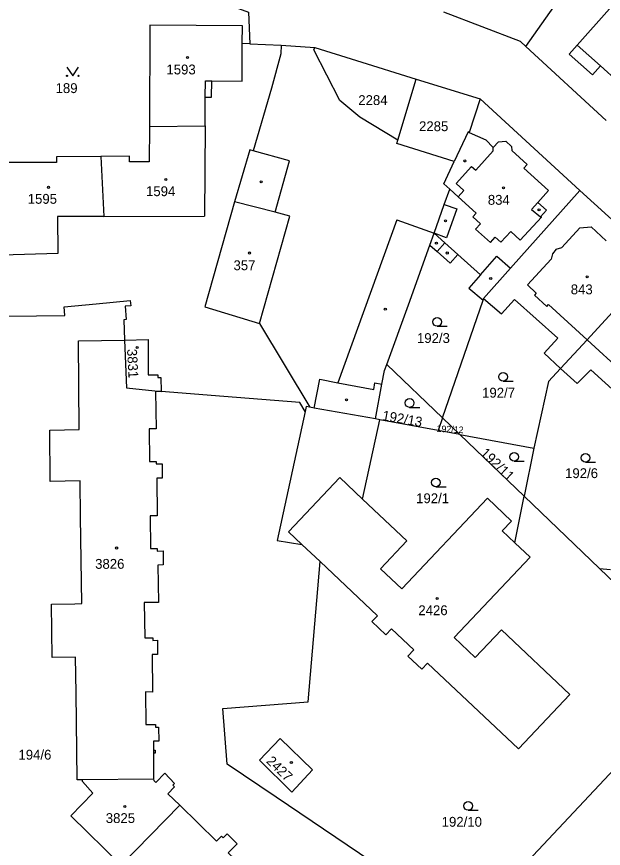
# Model space of a CAD drawing. Extents: x -679220 to -673243, y -1075091 to -1066557.
# Drawn here: x -676560.1 to -676458.8, y -1071108.5 to -1070964.9 of the extents above; entities that cross this region are included whole.
import ezdxf

# ---------------------------------------------------------------- set-up
doc = ezdxf.new("R2010")
doc.units = 0
for name, color, linetype in [('Hranice parcel', 7, 'Continuous'), ('Parcelní čísla', 7, 'Continuous'), ('Vnitřní kresba', 7, 'Continuous'), ('Značky budov', 7, 'Continuous'), ('Značky kultur', 7, 'Continuous')]:
    doc.layers.add(name, color=color, linetype=linetype)

msp = doc.modelspace()

# ---------------------------------------------------------------- linework, layer by layer
at = {"layer": 'Hranice parcel'}
for p, q in [((-676519.86, -1070969.53), (-676521.16, -1070969.47)), ((-676519.86, -1070969.53), (-676514.46, -1070969.78)), ((-676514.46, -1070969.78), (-676508.66, -1070970.16)), ((-676458.31, -1070982.77), (-676472.18, -1070970.03)), ((-676494.28, -1070986.16), (-676491.15, -1070975.67)), ((-676491.15, -1070975.67), (-676480.1, -1070979.03)), ((-676480.1, -1070979.03), (-676462.89, -1070994.88)), ((-676462.89, -1070994.88), (-676449.36, -1071007.18)), ((-676479.59, -1071013.83), (-676479.49, -1071013.54)), ((-676486.58, -1071034.16), (-676479.59, -1071013.83)), ((-676496.21, -1071024.93), (-676486.58, -1071034.16)), ((-676500.39, -1071048.18), (-676497.4, -1071034.46)), ((-676497.4, -1071034.46), (-676498.18, -1071034.32)), ((-676487.33, -1071036.32), (-676497.4, -1071034.46)), ((-676486.58, -1071034.16), (-676487.33, -1071036.32)), ((-676486.58, -1071034.16), (-676483.62, -1071037)), ((-676483.62, -1071037), (-676487.33, -1071036.32)), ((-676472.49, -1071047.67), (-676483.62, -1071037)), ((-676483.62, -1071037), (-676470.82, -1071039.36)), ((-676470.82, -1071039.36), (-676472.49, -1071047.67)), ((-676474.11, -1071055.7), (-676472.49, -1071047.67)), ((-676472.49, -1071047.67), (-676459.45, -1071060.17)), ((-676448.46, -1071070.7), (-676459.45, -1071060.17)), ((-676459.45, -1071060.17), (-676457.6, -1071060.32)), ((-676536.48, -1071096.51), (-676548.73, -1071096.62)), ((-676531.96, -1071101.03), (-676542.05, -1071111.37))]:
    msp.add_line(p, q, dxfattribs=at)
for points in [[(-676456.25, -1070976.13), (-676445.27, -1070963.96), (-676434.54, -1070952), (-676441.82, -1070945.47), (-676452.62, -1070957.68), (-676463.32, -1070969.78), (-676464.7, -1070971.33), (-676460.71, -1070974.92), (-676459.31, -1070973.37), (-676456.25, -1070976.13)], [(-676472.18, -1070970.03), (-676466.01, -1070961.12), (-676462.6, -1070956.14), (-676459.83, -1070952.1)], [(-676560.2, -1070961.71), (-676559.92, -1070961.7), (-676525.45, -1070962.13), (-676520.06, -1070964.08), (-676519.86, -1070969.53)], [(-676472.18, -1070970.03), (-676473.13, -1070969.15), (-676486.36, -1070964.11)], [(-676521.16, -1070969.47), (-676521.15, -1070966.47), (-676537.14, -1070966.34), (-676537.21, -1070983.85)], [(-676537.21, -1070983.85), (-676527.58, -1070983.71), (-676527.56, -1070978.78), (-676526.46, -1070978.78), (-676526.44, -1070975.94), (-676521.17, -1070976), (-676521.16, -1070969.47)], [(-676514.46, -1070969.78), (-676514.5, -1070971.29), (-676516.14, -1070977.22), (-676519.28, -1070988.05), (-676519.85, -1070987.87), (-676522.5, -1070996.83), (-676527.65, -1071014.94), (-676518.19, -1071017.83), (-676509.48, -1071032.31)], [(-676494.28, -1070986.16), (-676500.88, -1070982.2), (-676504.29, -1070979.34), (-676508.79, -1070970.59), (-676508.66, -1070970.16)], [(-676508.66, -1070970.16), (-676501.46, -1070972.41), (-676491.15, -1070975.67)], [(-676480.1, -1070979.03), (-676481.99, -1070984.84), (-676482.15, -1070984.77), (-676484.55, -1070989.85)], [(-676537.21, -1070983.85), (-676537.23, -1070989.92), (-676540.62, -1070989.95), (-676540.64, -1070988.93), (-676545.59, -1070988.98)], [(-676484.55, -1070989.85), (-676494.46, -1070986.77), (-676494.28, -1070986.16)], [(-676545.59, -1070988.98), (-676553.26, -1070989.05), (-676553.26, -1070990.06), (-676562.48, -1070990.07), (-676562.65, -1071006.03)], [(-676545.59, -1070988.98), (-676545.08, -1070999.34), (-676553.08, -1070999.36), (-676553.03, -1071005.77), (-676562.65, -1071006.03)], [(-676488.77, -1071004.3), (-676488.05, -1071002.27), (-676486.28, -1070997.3), (-676485.33, -1070994.65), (-676486.37, -1070993.7), (-676484.55, -1070989.85)], [(-676479.49, -1071013.54), (-676474.82, -1071008.29), (-676462.89, -1070994.88)], [(-676496.21, -1071024.93), (-676492.46, -1071014.64), (-676488.77, -1071004.3)], [(-676488.77, -1071004.3), (-676487.52, -1071005.4), (-676485.26, -1071007.4), (-676483.94, -1071005.9), (-676480.03, -1071009.43), (-676482.02, -1071011.73), (-676479.59, -1071013.83)], [(-676449.36, -1071007.18), (-676451.57, -1071009.75), (-676461.6, -1071020.67), (-676466.24, -1071025.62)], [(-676479.49, -1071013.54), (-676476.41, -1071016.16), (-676474.13, -1071013.7), (-676466.66, -1071020.37), (-676469.05, -1071022.94), (-676466.24, -1071025.62)], [(-676567.55, -1071023.82), (-676561.74, -1071024.18), (-676561.6, -1071016.58), (-676551.83, -1071016.48), (-676551.89, -1071014.96), (-676546.38, -1071014.44), (-676540.53, -1071013.86), (-676540.41, -1071014.82), (-676541.41, -1071014.87), (-676541.19, -1071017.16), (-676541.63, -1071017.21), (-676541.49, -1071020.7)], [(-676548.73, -1071096.62), (-676549.65, -1071096.63), (-676549.87, -1071081.59), (-676549.95, -1071075.45), (-676553.98, -1071075.49), (-676554.1, -1071066.3), (-676550.06, -1071066.26), (-676548.86, -1071066.18), (-676549.07, -1071051.22), (-676549.16, -1071044.99), (-676554.31, -1071045.11), (-676554.4, -1071036.25), (-676549.32, -1071036.17), (-676549.44, -1071020.83), (-676541.49, -1071020.7)], [(-676541.49, -1071020.7), (-676537.4, -1071020.63), (-676537.4, -1071026.72), (-676535.74, -1071026.68), (-676535.72, -1071027.14), (-676535.21, -1071027.14), (-676535.19, -1071029.56)], [(-676541.49, -1071020.7), (-676541.14, -1071028.98), (-676535.19, -1071029.56)], [(-676498.18, -1071034.32), (-676497.04, -1071028.31), (-676496.6, -1071025.98), (-676496.21, -1071024.93)], [(-676466.24, -1071025.62), (-676468.31, -1071027.88), (-676470.82, -1071039.36)], [(-676466.24, -1071025.62), (-676463.31, -1071028.19), (-676460.98, -1071025.82), (-676453.54, -1071032.59), (-676455.86, -1071034.94), (-676451.72, -1071039.02)], [(-676535.19, -1071029.56), (-676536.13, -1071029.57), (-676536.05, -1071036.03), (-676537.24, -1071036.05), (-676537.16, -1071041.69), (-676536.05, -1071041.67), (-676536.03, -1071042.1), (-676535.01, -1071042.07), (-676534.99, -1071044.54), (-676535.91, -1071044.55), (-676535.86, -1071051.04), (-676537.07, -1071051.05), (-676537.01, -1071056.72), (-676535.84, -1071056.71), (-676535.83, -1071057.13), (-676534.82, -1071057.12), (-676534.8, -1071059.54), (-676535.72, -1071059.55), (-676535.64, -1071066.02), (-676538.08, -1071066.03), (-676538, -1071072.14), (-676536.58, -1071072.12), (-676536.58, -1071072.56), (-676535.81, -1071072.53), (-676535.79, -1071075), (-676536.75, -1071075.01), (-676536.64, -1071081.49), (-676537.88, -1071081.47), (-676537.8, -1071087.09), (-676536.17, -1071087.09), (-676536.17, -1071087.57), (-676535.61, -1071087.55), (-676535.57, -1071089.99), (-676536.5, -1071089.99), (-676536.49, -1071091.54), (-676536.19, -1071091.54), (-676536.19, -1071092.04), (-676536.49, -1071092.05), (-676536.48, -1071096.51)], [(-676509.48, -1071032.31), (-676510.15, -1071032.19), (-676510.32, -1071033.02), (-676511.25, -1071031.48), (-676524.32, -1071030.42), (-676535.19, -1071029.56)], [(-676498.18, -1071034.32), (-676508.75, -1071032.44), (-676509.48, -1071032.31)], [(-676507.74, -1071058.94), (-676510.86, -1071056), (-676513.18, -1071053.8), (-676504.34, -1071044.44), (-676500.39, -1071048.18)], [(-676474.11, -1071055.7), (-676476.28, -1071053.66), (-676474.66, -1071051.95), (-676478.81, -1071048.03), (-676493.59, -1071063.68), (-676497.31, -1071060.18), (-676492.77, -1071055.37), (-676500.39, -1071048.18)], [(-676507.74, -1071058.94), (-676497.81, -1071068.3), (-676498.77, -1071069.32), (-676496.37, -1071071.59), (-676495.41, -1071070.58), (-676491.55, -1071074.22), (-676492.55, -1071075.28), (-676490.15, -1071077.54), (-676489.15, -1071076.48), (-676473.45, -1071091.3), (-676464.6, -1071081.9), (-676476.42, -1071070.73), (-676480.92, -1071075.51), (-676484.57, -1071072.07), (-676471.47, -1071058.19), (-676474.11, -1071055.7)], [(-676496.82, -1071112.13), (-676515.29, -1071099.61), (-676523.78, -1071093.92), (-676524.52, -1071084.32), (-676509.8, -1071083.17), (-676507.74, -1071058.94)], [(-676441.05, -1071077.89), (-676482.39, -1071121.91), (-676496.82, -1071112.13)], [(-676518.2, -1071093.25), (-676512.62, -1071098.75), (-676509.03, -1071094.92), (-676514.62, -1071089.53), (-676518.2, -1071093.25)], [(-676536.48, -1071096.51), (-676536.44, -1071096.77), (-676536.08, -1071097.11), (-676534.55, -1071095.51), (-676532.87, -1071097.26), (-676533.15, -1071097.55), (-676532.85, -1071097.83), (-676534.02, -1071099.04), (-676531.96, -1071101.03)], [(-676542.05, -1071111.37), (-676550.74, -1071102.84), (-676546.98, -1071098.96), (-676548.74, -1071096.92), (-676548.73, -1071096.62)], [(-676531.96, -1071101.03), (-676525.59, -1071107.23), (-676524.75, -1071106.36), (-676524.45, -1071106.66), (-676523.8, -1071105.99), (-676522.05, -1071107.69), (-676523.57, -1071109.27), (-676519.07, -1071113.59)]]:
    msp.add_lwpolyline(points, dxfattribs=at)
at = {"layer": 'Vnitřní kresba'}
for p, q in [((-676463.32, -1070969.78), (-676459.31, -1070973.37)), ((-676527.56, -1070978.78), (-676527.54, -1070975.93)), ((-676527.54, -1070975.93), (-676526.44, -1070975.94)), ((-676527.58, -1070983.71), (-676527.68, -1070999.31)), ((-676481.99, -1070984.84), (-676479.11, -1070986.1)), ((-676479.11, -1070986.1), (-676477.82, -1070987.45)), ((-676477.82, -1070987.45), (-676476.94, -1070986.47)), ((-676476.94, -1070986.47), (-676475.63, -1070986.38)), ((-676475.63, -1070986.38), (-676474.67, -1070987.26)), ((-676477.83, -1070988.05), (-676477.82, -1070987.45)), ((-676474.67, -1070987.26), (-676474.64, -1070987.97)), ((-676513, -1070989.74), (-676519.28, -1070988.05)), ((-676480.84, -1070991.39), (-676477.83, -1070988.05)), ((-676474.64, -1070987.97), (-676471.98, -1070990.41)), ((-676515.5, -1070998.59), (-676513, -1070989.74)), ((-676484.24, -1070993.66), (-676481.58, -1070990.72)), ((-676481.58, -1070990.72), (-676480.84, -1070991.39)), ((-676471.98, -1070990.41), (-676472.54, -1070991.03)), ((-676472.54, -1070991.03), (-676468.29, -1070994.86)), ((-676482.93, -1070994.85), (-676484.24, -1070993.66)), ((-676485.33, -1070994.65), (-676483.91, -1070995.95)), ((-676483.91, -1070995.95), (-676482.93, -1070994.85)), ((-676468.29, -1070994.86), (-676470.15, -1070996.95)), ((-676480.77, -1070998.79), (-676483.91, -1070995.95)), ((-676515.5, -1070998.59), (-676522.5, -1070996.83)), ((-676486.28, -1070997.3), (-676484.12, -1070998.07)), ((-676470.15, -1070996.95), (-676471.2, -1070998.13)), ((-676468.64, -1070998.28), (-676470.15, -1070996.95)), ((-676545.08, -1070999.34), (-676527.68, -1070999.31)), ((-676518.19, -1071017.83), (-676512.96, -1070999.3)), ((-676512.96, -1070999.3), (-676515.5, -1070998.59)), ((-676484.12, -1070998.07), (-676485.9, -1071003.07)), ((-676481.37, -1070999.44), (-676480.77, -1070998.79)), ((-676480.05, -1071000.63), (-676481.37, -1070999.44)), ((-676471.2, -1070998.13), (-676469.64, -1070999.4)), ((-676469.64, -1070999.4), (-676468.64, -1070998.28)), ((-676469.64, -1070999.4), (-676469.52, -1070999.51)), ((-676494.47, -1070999.94), (-676504.67, -1071028.06)), ((-676494.47, -1070999.94), (-676488.05, -1071002.27)), ((-676480.88, -1071001.55), (-676480.05, -1071000.63)), ((-676469.52, -1070999.51), (-676473.17, -1071003.47)), ((-676488.05, -1071002.27), (-676486.2, -1071003.9)), ((-676485.9, -1071003.07), (-676488.05, -1071002.27)), ((-676478.32, -1071003.86), (-676480.88, -1071001.55)), ((-676476.53, -1071003.79), (-676474.77, -1071001.94)), ((-676474.77, -1071001.94), (-676473.17, -1071003.47)), ((-676465.97, -1071004.7), (-676462.86, -1071001.32)), ((-676462.86, -1071001.32), (-676460.92, -1071001.17)), ((-676460.92, -1071001.17), (-676458.3, -1071003.58)), ((-676478.32, -1071003.86), (-676477.47, -1071002.93)), ((-676477.47, -1071002.93), (-676476.53, -1071003.79)), ((-676486.2, -1071003.9), (-676487.52, -1071005.4)), ((-676486.2, -1071003.9), (-676483.94, -1071005.9)), ((-676466.95, -1071005.03), (-676467.61, -1071005.81)), ((-676466.95, -1071005.03), (-676465.97, -1071004.7)), ((-676480.03, -1071009.43), (-676477.23, -1071006.2)), ((-676477.23, -1071006.2), (-676474.82, -1071008.29)), ((-676467.61, -1071005.81), (-676467.85, -1071006.75)), ((-676467.85, -1071006.75), (-676471.91, -1071011.19)), ((-676471.91, -1071011.19), (-676470.39, -1071012.58)), ((-676470.39, -1071012.58), (-676470.72, -1071012.94)), ((-676470.72, -1071012.94), (-676468.59, -1071014.91)), ((-676468.59, -1071014.91), (-676468.26, -1071014.55)), ((-676468.26, -1071014.55), (-676461.6, -1071020.67)), ((-676461.6, -1071020.67), (-676454.93, -1071026.82)), ((-676508.75, -1071032.44), (-676507.76, -1071027.47)), ((-676507.76, -1071027.47), (-676504.67, -1071028.06)), ((-676504.67, -1071028.06), (-676498.46, -1071029.22)), ((-676498.46, -1071029.22), (-676498.25, -1071028.08)), ((-676498.25, -1071028.08), (-676497.04, -1071028.31)), ((-676510.32, -1071033.02), (-676515.14, -1071055.34)), ((-676515.14, -1071055.34), (-676510.86, -1071056)), ((-676536.49, -1071091.54), (-676536.49, -1071092.05))]:
    msp.add_line(p, q, dxfattribs=at)
at = {"layer": 'Značky budov'}
for centre in [(-676530.62, -1070971.93), (-676482.72, -1070989.78), (-676534.38, -1070992.99), (-676517.9, -1070993.39), (-676554.62, -1070994.33), (-676476.07, -1070994.41), (-676469.92, -1070998.22), (-676486.08, -1071000.1), (-676487.65, -1071003.96), (-676519.91, -1071005.67), (-676485.76, -1071005.67), (-676478.27, -1071010.09), (-676461.61, -1071009.8), (-676496.46, -1071015.37), (-676539.3, -1071022), (-676503.17, -1071031.01), (-676542.86, -1071056.61), (-676487.52, -1071065.31), (-676512.69, -1071093.66), (-676541.43, -1071101.24)]:
    msp.add_circle(centre, 0.175, dxfattribs=at)
at = {"layer": 'Značky kultur'}
for p, q in [((-676487.52, -1071018.33), (-676485.77, -1071018.33)), ((-676476.13, -1071027.81), (-676474.38, -1071027.81)), ((-676492.26, -1071032.32), (-676490.51, -1071032.32)), ((-676474.21, -1071041.62), (-676472.46, -1071041.62)), ((-676461.89, -1071041.78), (-676460.14, -1071041.78)), ((-676487.73, -1071046.04), (-676485.98, -1071046.04)), ((-676482.17, -1071101.9), (-676480.42, -1071101.9))]:
    msp.add_line(p, q, dxfattribs=at)
msp.add_lwpolyline([(-676551.43, -1070973.59), (-676550.43, -1070975.09), (-676549.43, -1070973.59)], dxfattribs=at)
for centre, radius in [((-676551.43, -1070975.09), 0.1), ((-676549.43, -1070975.09), 0.1), ((-676487.52, -1071017.58), 0.75), ((-676476.13, -1071027.06), 0.75), ((-676492.26, -1071031.57), 0.75), ((-676474.21, -1071040.87), 0.75), ((-676461.89, -1071041.03), 0.75), ((-676487.73, -1071045.29), 0.75), ((-676482.17, -1071101.15), 0.75)]:
    msp.add_circle(centre, radius, dxfattribs=at)

# ---------------------------------------------------------------- texts
at = {"layer": 'Parcelní čísla'}
for s, p in [('1593', (-676534.26, -1070974.83)), ('189', (-676553.4, -1070978.05)), ('2284', (-676501.13, -1070980.12)), ('2285', (-676490.64, -1070984.63)), ('1594', (-676537.78, -1070995.85)), ('1595', (-676558.21, -1070997.17)), ('834', (-676478.76, -1070997.34)), ('357', (-676522.68, -1071008.64)), ('843', (-676464.44, -1071012.8)), ('192/3', (-676491, -1071021.21)), ('192/7', (-676479.75, -1071030.64)), ('192/6', (-676465.42, -1071044.54)), ('192/1', (-676491.14, -1071048.87)), ('3826', (-676546.57, -1071060.2)), ('2426', (-676490.76, -1071068.21)), ('194/6', (-676559.81, -1071093.15)), ('3825', (-676544.73, -1071104.1)), ('192/10', (-676486.73, -1071104.74))]:
    msp.add_text(s, height=1.7, dxfattribs=at).set_placement(p)
for s, height, rotation, p in [('3831', 1.7, 273, (-676541.06, -1071022.28)), ('192/13', 1.7, 350, (-676497.09, -1071034.52)), ('192/12', 1.14, 357, (-676487.64, -1071036.55)), ('192/11', 1.7, 316, (-676480.18, -1071040.36)), ('2427', 1.7, 316, (-676517.13, -1071093.56))]:
    msp.add_text(s, height=height, rotation=rotation, dxfattribs=at).set_placement(p)

doc.saveas('drawing.dxf')
